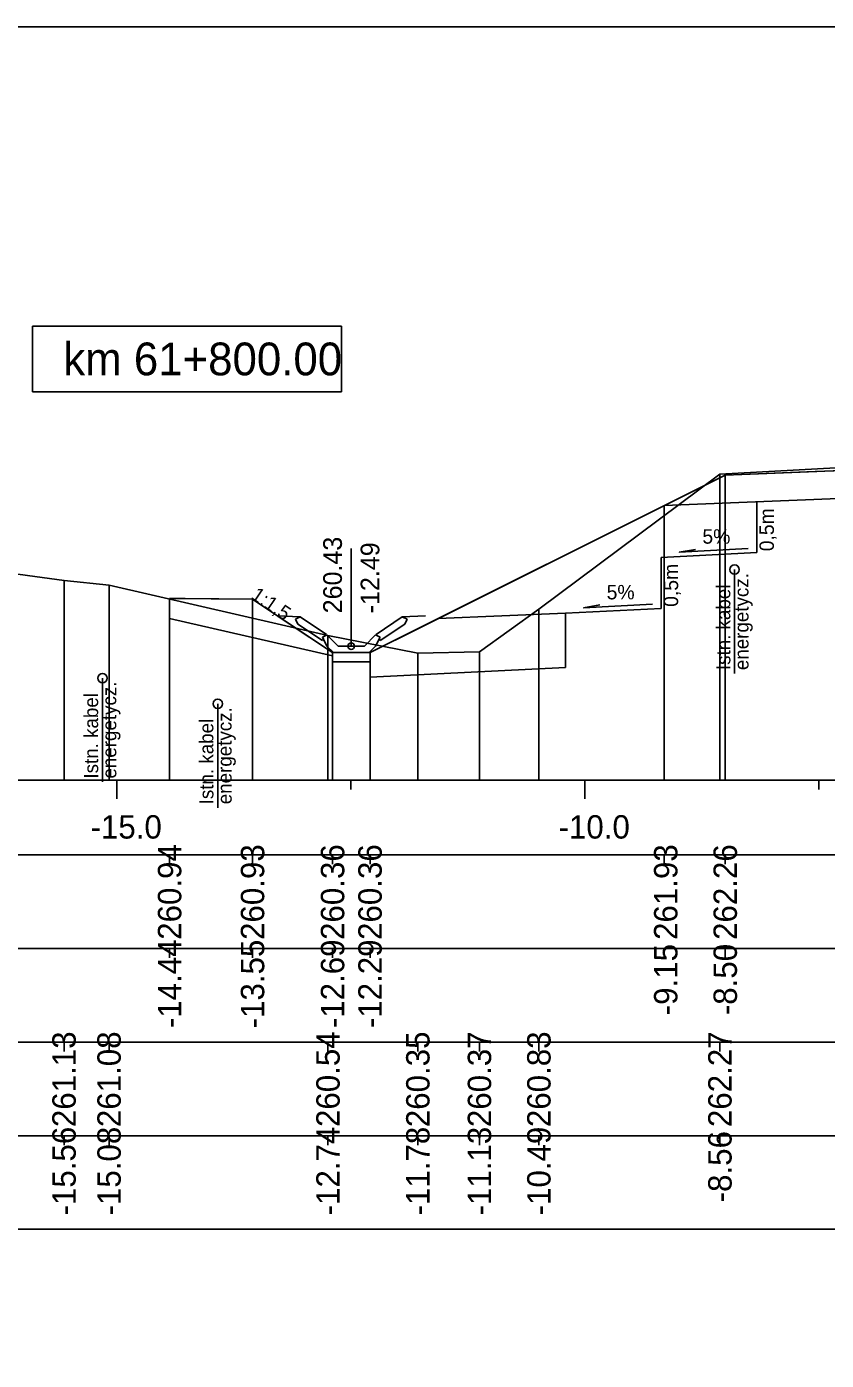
# Model space of a CAD drawing. Extents: x 6516023 to 6560129, y 5513077 to 5529206.
# Drawn here: x 6519494.25 to 6519502.79, y 5514532.41 to 5514546.66 of the extents above; entities that cross this region are included whole.
import ezdxf

# ---------------------------------------------------------------- set-up
doc = ezdxf.new("R2010")
doc.units = 0
for name, color, linetype in [('IR_default', 7, 'Continuous'), ('TOR_PRZEK_P-kable', 7, 'Continuous'), ('TOR_PRZEK_P-odwodnienie', 7, 'Continuous'), ('TOR_PRZEK_P-opisy', 7, 'Continuous'), ('TOR_PRZEK_P-schodkowanie+wymiana', 7, 'Continuous'), ('TOR_PRZEK_P-tabelka istniejace', 7, 'Continuous'), ('TOR_PRZEK_P-tabelka projektowane', 7, 'Continuous'), ('TOR_PRZEK_P-teren istniejacy', 7, 'Continuous'), ('TOR_PRZEK_P-uklad odniesienia', 7, 'Continuous'), ('TOR_PRZEK_P-warstwa ochronna I', 7, 'Continuous'), ('TOR_PRZEK_P-warstwa ochronna II', 7, 'Continuous'), ('TOR_PS_T-skarpy projektowane', 7, 'Continuous'), ('TOR_RAMKI-ramka+tabelka 1', 7, 'Continuous')]:
    doc.layers.add(name, color=color, linetype=linetype)

msp = doc.modelspace()

# ---------------------------------------------------------------- linework, layer by layer
at = {"layer": 'IR_default'}
msp.add_lwpolyline([(6519495.777, 5514540.547), (6519495.942, 5514540.545), (6519496.663, 5514540.538), (6519496.71, 5514540.507), (6519496.933, 5514540.358), (6519497.034, 5514540.29), (6519497.518, 5514539.968), (6519497.587, 5514539.968), (6519497.918, 5514539.968), (6519498.435, 5514540.226), (6519500.843, 5514541.43), (6519501.563, 5514541.79), (6519501.713, 5514541.865), (6519502.672, 5514541.903), (6519502.873, 5514541.911)], dxfattribs=at)
at = {"layer": 'TOR_PRZEK_P-kable'}
for p, q in [((6519501.813, 5514540.855), (6519501.813, 5514539.745)), ((6519495.06, 5514539.695), (6519495.06, 5514538.586)), ((6519496.291, 5514539.421), (6519496.291, 5514538.311))]:
    msp.add_line(p, q, dxfattribs=at)
for centre in [(6519501.813, 5514540.855), (6519495.06, 5514539.695), (6519496.291, 5514539.421)]:
    msp.add_circle(centre, 0.05, dxfattribs=at)
at = {"layer": 'TOR_PRZEK_P-odwodnienie'}
for p, q in [((6519497.718, 5514540.038), (6519497.718, 5514541.082)), ((6519497.409, 5514540.097), (6519497.148, 5514540.271)), ((6519497.454, 5514540.163), (6519497.173, 5514540.35)), ((6519497.983, 5514540.163), (6519498.263, 5514540.35)), ((6519498.027, 5514540.097), (6519498.289, 5514540.271)), ((6519497.421, 5514540.114), (6519497.409, 5514540.097)), ((6519497.411, 5514540.133), (6519497.458, 5514540.157)), ((6519497.454, 5514540.163), (6519497.445, 5514540.151)), ((6519497.578, 5514540.038), (6519497.458, 5514540.157)), ((6519497.858, 5514540.038), (6519497.978, 5514540.157)), ((6519497.978, 5514540.157), (6519498.026, 5514540.133)), ((6519497.983, 5514540.163), (6519497.991, 5514540.151)), ((6519498.016, 5514540.114), (6519498.027, 5514540.097)), ((6519497.528, 5514539.968), (6519497.908, 5514539.968)), ((6519497.578, 5514540.038), (6519497.858, 5514540.038))]:
    msp.add_line(p, q, dxfattribs=at)
for points in [[(6519496.927, 5514540.362), (6519497.173, 5514540.35)], [(6519497.123, 5514540.324), (6519497.173, 5514540.35)], [(6519497.123, 5514540.324), (6519497.148, 5514540.271)], [(6519498.51, 5514540.362), (6519498.263, 5514540.35)], [(6519498.314, 5514540.324), (6519498.263, 5514540.35)], [(6519498.314, 5514540.324), (6519498.289, 5514540.271)], [(6519497.445, 5514540.151), (6519497.41, 5514540.132)], [(6519497.41, 5514540.132), (6519497.421, 5514540.114)], [(6519497.458, 5514540.038), (6519497.411, 5514540.133)], [(6519497.978, 5514540.038), (6519498.026, 5514540.133)], [(6519497.991, 5514540.151), (6519498.027, 5514540.132)], [(6519498.027, 5514540.132), (6519498.016, 5514540.114)], [(6519497.528, 5514539.968), (6519497.458, 5514540.038)], [(6519497.518, 5514539.968), (6519497.518, 5514539.968), (6519497.518, 5514539.968), (6519497.518, 5514539.967), (6519497.518, 5514539.968), (6519497.519, 5514539.967), (6519497.518, 5514539.968), (6519497.519, 5514539.968)], [(6519497.918, 5514539.968), (6519497.518, 5514539.968), (6519497.518, 5514539.868), (6519497.918, 5514539.868), (6519497.918, 5514539.968)], [(6519497.908, 5514539.968), (6519497.978, 5514540.038)]]:
    msp.add_lwpolyline(points, dxfattribs=at)
msp.add_circle((6519497.718, 5514540.038), 0.035, dxfattribs=at)
at = {"layer": 'TOR_PRZEK_P-schodkowanie+wymiana'}
for p, q in [((6519502.051, 5514541.579), (6519502.051, 5514541.036)), ((6519502.051, 5514541.036), (6519501.028, 5514540.984)), ((6519501.028, 5514540.984), (6519501.028, 5514540.441)), ((6519500.005, 5514540.39), (6519498.645, 5514540.331)), ((6519501.028, 5514540.441), (6519500.005, 5514540.39)), ((6519500.005, 5514540.39), (6519500.005, 5514539.808))]:
    msp.add_line(p, q, dxfattribs=at)
for points in [[(6519495.777, 5514540.334), (6519497.518, 5514539.934)], [(6519500.005, 5514539.808), (6519497.918, 5514539.704)]]:
    msp.add_lwpolyline(points, dxfattribs=at)
at = {"layer": 'TOR_PRZEK_P-tabelka istniejace'}
for p, q in [((6519494.649, 5514535.706), (6519494.649, 5514535.806)), ((6519495.13, 5514535.706), (6519495.13, 5514535.806)), ((6519497.469, 5514535.706), (6519497.469, 5514535.806)), ((6519498.429, 5514535.706), (6519498.429, 5514535.806)), ((6519499.087, 5514535.706), (6519499.087, 5514535.806)), ((6519499.722, 5514535.706), (6519499.722, 5514535.806)), ((6519501.656, 5514535.706), (6519501.656, 5514535.806)), ((6519459.163, 5514534.806), (6519552.963, 5514534.806)), ((6519494.649, 5514534.706), (6519494.649, 5514534.806)), ((6519495.13, 5514534.706), (6519495.13, 5514534.806)), ((6519497.469, 5514534.706), (6519497.469, 5514534.806)), ((6519498.429, 5514534.706), (6519498.429, 5514534.806)), ((6519499.087, 5514534.706), (6519499.087, 5514534.806)), ((6519499.722, 5514534.706), (6519499.722, 5514534.806)), ((6519501.656, 5514534.706), (6519501.656, 5514534.806))]:
    msp.add_line(p, q, dxfattribs=at)
for points in [[(6519501.656, 5514541.874), (6519501.656, 5514538.806), (6519501.656, 5514538.676), (6519501.656, 5514538.606)], [(6519494.649, 5514540.738), (6519494.649, 5514538.806), (6519494.649, 5514538.676), (6519494.649, 5514538.606)], [(6519495.13, 5514540.688), (6519495.13, 5514538.806), (6519495.13, 5514538.676), (6519495.13, 5514538.606)], [(6519499.722, 5514540.434), (6519499.722, 5514538.806), (6519499.722, 5514538.676), (6519499.722, 5514538.606)], [(6519497.469, 5514540.15), (6519497.469, 5514538.806), (6519497.469, 5514538.676), (6519497.469, 5514538.606)], [(6519498.429, 5514539.961), (6519498.429, 5514538.806), (6519498.429, 5514538.676), (6519498.429, 5514538.606)], [(6519499.087, 5514539.978), (6519499.087, 5514538.806), (6519499.087, 5514538.676), (6519499.087, 5514538.606)]]:
    msp.add_lwpolyline(points, dxfattribs=at)
msp.add_lwpolyline([(6519459.163, 5514535.806), (6519459.163, 5514533.806), (6519552.963, 5514533.806), (6519552.963, 5514535.806)], close=True, dxfattribs=at)
at = {"layer": 'TOR_PRZEK_P-tabelka projektowane'}
for p, q in [((6519495.777, 5514537.706), (6519495.777, 5514537.806)), ((6519496.663, 5514537.706), (6519496.663, 5514537.806)), ((6519497.518, 5514537.706), (6519497.518, 5514537.806)), ((6519497.918, 5514537.706), (6519497.918, 5514537.806)), ((6519501.061, 5514537.706), (6519501.061, 5514537.806)), ((6519501.713, 5514537.706), (6519501.713, 5514537.806)), ((6519459.163, 5514536.806), (6519552.963, 5514536.806)), ((6519495.777, 5514536.706), (6519495.777, 5514536.806)), ((6519496.663, 5514536.706), (6519496.663, 5514536.806)), ((6519497.518, 5514536.706), (6519497.518, 5514536.806)), ((6519497.918, 5514536.706), (6519497.918, 5514536.806)), ((6519501.061, 5514536.706), (6519501.061, 5514536.806)), ((6519501.713, 5514536.706), (6519501.713, 5514536.806))]:
    msp.add_line(p, q, dxfattribs=at)
for points in [[(6519501.713, 5514541.865), (6519501.713, 5514538.806), (6519501.713, 5514538.676), (6519501.713, 5514538.606)], [(6519501.061, 5514541.539), (6519501.061, 5514538.806), (6519501.061, 5514538.676), (6519501.061, 5514538.606)], [(6519495.777, 5514540.547), (6519495.777, 5514538.806), (6519495.777, 5514538.676), (6519495.777, 5514538.606)], [(6519496.663, 5514540.538), (6519496.663, 5514538.806), (6519496.663, 5514538.676), (6519496.663, 5514538.606)], [(6519497.518, 5514539.968), (6519497.518, 5514538.806), (6519497.518, 5514538.676), (6519497.518, 5514538.606)], [(6519497.918, 5514539.968), (6519497.918, 5514538.806), (6519497.918, 5514538.676), (6519497.918, 5514538.606)]]:
    msp.add_lwpolyline(points, dxfattribs=at)
msp.add_lwpolyline([(6519459.163, 5514537.806), (6519459.163, 5514535.806), (6519552.963, 5514535.806), (6519552.963, 5514537.806)], close=True, dxfattribs=at)
at = {"layer": 'TOR_PRZEK_P-teren istniejacy'}
msp.add_lwpolyline([(6519492.223, 5514541.071), (6519494.649, 5514540.738), (6519495.13, 5514540.688), (6519497.469, 5514540.15), (6519498.429, 5514539.961), (6519499.087, 5514539.978), (6519499.722, 5514540.434), (6519501.656, 5514541.874), (6519503.287, 5514541.963), (6519503.901, 5514542.005), (6519504.475, 5514542.336), (6519504.749, 5514542.477), (6519508.368, 5514542.523), (6519508.914, 5514542.388), (6519509.566, 5514542.496), (6519512.633, 5514542.491), (6519513.508, 5514542.234), (6519517.684, 5514542.259)], dxfattribs=at)
at = {"layer": 'TOR_PRZEK_P-uklad odniesienia'}
for p, q in [((6519462.963, 5514538.606), (6519552.963, 5514538.606)), ((6519495.213, 5514538.406), (6519495.213, 5514538.606)), ((6519497.713, 5514538.506), (6519497.713, 5514538.606)), ((6519500.213, 5514538.406), (6519500.213, 5514538.606)), ((6519502.713, 5514538.506), (6519502.713, 5514538.606))]:
    msp.add_line(p, q, dxfattribs=at)
msp.add_lwpolyline([(6519497.613, 5514543.456), (6519494.313, 5514543.456), (6519494.313, 5514542.756), (6519497.613, 5514542.756)], close=True, dxfattribs=at)
at = {"layer": 'TOR_PRZEK_P-warstwa ochronna I'}
msp.add_lwpolyline([(6519501.061, 5514541.539), (6519506.475, 5514541.756), (6519507.763, 5514541.755)], dxfattribs=at)
at = {"layer": 'TOR_PRZEK_P-warstwa ochronna II'}
msp.add_lwpolyline([(6519495.777, 5514540.547), (6519496.663, 5514540.538), (6519497.518, 5514539.968), (6519497.918, 5514539.968), (6519501.713, 5514541.865), (6519505.713, 5514542.025), (6519506.463, 5514542.055), (6519508.004, 5514542.055), (6519509.463, 5514542.06), (6519510.213, 5514542.03), (6519512.957, 5514541.92), (6519513.558, 5514541.74), (6519516.013, 5514541.838), (6519520.763, 5514542.028), (6519521.513, 5514542.058), (6519523.138, 5514542.123), (6519524.763, 5514542.058), (6519525.513, 5514542.028), (6519529.513, 5514541.868), (6519531.809, 5514540.338), (6519532.209, 5514540.338), (6519533.494, 5514541.195)], dxfattribs=at)
at = {"layer": 'TOR_PS_T-skarpy projektowane'}
for points in [[(6519501.958, 5514541.08), (6519501.222, 5514541.04), (6519501.395, 5514541.071)], [(6519500.935, 5514540.486), (6519500.199, 5514540.446), (6519500.372, 5514540.477)]]:
    msp.add_lwpolyline(points, dxfattribs=at)
at = {"layer": 'TOR_RAMKI-ramka+tabelka 1'}
msp.add_lwpolyline([(6519359.513, 5514546.656), (6519607.013, 5514546.656), (6519607.013, 5514518.156), (6519359.513, 5514518.156)], close=True, dxfattribs=at)

# ---------------------------------------------------------------- texts
at = {"layer": 'TOR_PRZEK_P-kable'}
for s, p in [('Istn. kabel', (6519501.768, 5514539.781)), ('energetycz.', (6519501.962, 5514539.781)), ('energetycz.', (6519495.208, 5514538.622)), ('Istn. kabel', (6519495.014, 5514538.622)), ('Istn. kabel', (6519496.245, 5514538.347)), ('energetycz.', (6519496.44, 5514538.348))]:
    msp.add_text(s, height=0.14999, rotation=90.0511, dxfattribs=at).set_placement(p)
at = {"layer": 'TOR_PRZEK_P-odwodnienie'}
for s, p in [('260.43', (6519497.618, 5514540.388)), ('-12.49', (6519498.018, 5514540.388))]:
    msp.add_text(s, height=0.2, rotation=90, dxfattribs=at).set_placement(p)
at = {"layer": 'TOR_PRZEK_P-opisy'}
msp.add_text('1:1,5', height=0.15, rotation=325.9299, dxfattribs=at).set_placement((6519496.637, 5514540.554))
at = {"layer": 'TOR_PRZEK_P-schodkowanie+wymiana'}
for p in [(6519502.233, 5514541.051), (6519501.21, 5514540.457)]:
    msp.add_text('0,5m', height=0.1545, rotation=90, dxfattribs=at).set_placement(p)
at = {"layer": 'TOR_PRZEK_P-tabelka istniejace'}
for s, p in [('261.13', (6519494.774, 5514534.898)), ('261.08', (6519495.255, 5514534.898)), ('260.54', (6519497.594, 5514534.899)), ('260.35', (6519498.554, 5514534.897)), ('260.37', (6519499.212, 5514534.898)), ('260.83', (6519499.847, 5514534.898)), ('262.27', (6519501.781, 5514534.898)), ('-15.56', (6519494.774, 5514533.954)), ('-15.08', (6519495.255, 5514533.954)), ('-12.74', (6519497.594, 5514533.955)), ('-11.78', (6519498.554, 5514533.954)), ('-11.13', (6519499.212, 5514533.954)), ('-10.49', (6519499.847, 5514533.955)), ('-8.56', (6519501.781, 5514534.094))]:
    msp.add_text(s, height=0.25, rotation=90, dxfattribs=at).set_placement(p)
at = {"layer": 'TOR_PRZEK_P-tabelka projektowane'}
for s, p in [('260.94', (6519495.902, 5514536.899)), ('260.93', (6519496.788, 5514536.898)), ('260.36', (6519497.643, 5514536.898)), ('260.36', (6519498.043, 5514536.898)), ('261.93', (6519501.202, 5514536.898)), ('262.26', (6519501.838, 5514536.898)), ('-14.44', (6519495.902, 5514535.955)), ('-13.55', (6519496.788, 5514535.953)), ('-12.69', (6519497.643, 5514535.955)), ('-12.29', (6519498.043, 5514535.955)), ('-9.15', (6519501.202, 5514536.093)), ('-8.50', (6519501.838, 5514536.094))]:
    msp.add_text(s, height=0.25, rotation=90, dxfattribs=at).set_placement(p)
at = {"layer": 'TOR_PRZEK_P-uklad odniesienia'}
for s, height, p in [('km 61+800.00', 0.35, (6519494.641, 5514542.931)), ('-15.0', 0.25, (6519494.932, 5514537.981)), ('-10.0', 0.25, (6519499.932, 5514537.981))]:
    msp.add_text(s, height=height, dxfattribs=at).set_placement(p)
at = {"layer": 'TOR_PS_T-skarpy projektowane'}
for p in [(6519501.469, 5514541.132), (6519500.446, 5514540.537)]:
    msp.add_text('5%', height=0.1545, dxfattribs=at).set_placement(p)

doc.saveas('drawing.dxf')
